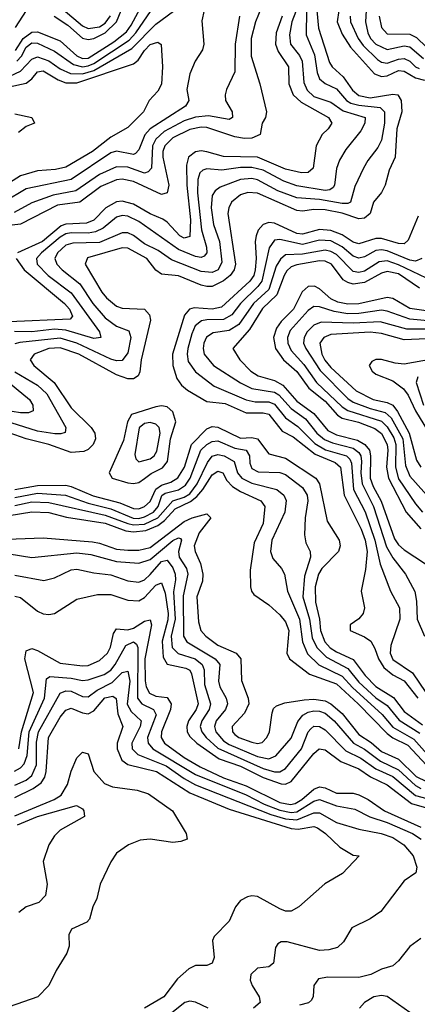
# Model space of a CAD drawing. Header units: inches. Extents: x 501365 to 657855, y 482276 to 547543.
# Tile 716 of 957: x 602927 to 604337, y 520744 to 524237. Entities that reach past the tile are written whole.
import ezdxf

# ---------------------------------------------------------------- set-up
doc = ezdxf.new("R2010")
doc.units = ezdxf.units.IN
doc.header["$MEASUREMENT"] = 0
doc.layers.add('A6502', color=7, linetype='Continuous')

msp = doc.modelspace()

# ---------------------------------------------------------------- linework, layer by layer
at = {"layer": 'A6502', "color": 5}
for points, elevation in [([(603805.2, 524334.8), (603763, 524230), (603747.7, 524170), (603747.8, 524107.8), (603778, 524010), (603802.1, 523910), (603798.6, 523890), (603787, 523870), (603779.5, 523830), (603750, 523817.4), (603724.4, 523815.6), (603690, 523821.6), (603590, 523854.7), (603570, 523855.7), (603530, 523847.8), (603470, 523818), (603441.2, 523790), (603434.7, 523770), (603434.8, 523750), (603455.3, 523650), (603450, 523622.8), (603430, 523617), (603330, 523663.2), (603290, 523671.7), (603270, 523669.2), (603214.9, 523645.1), (603140.6, 523590), (603061.3, 523578.7), (602930, 523511.3), (602830, 523500)], 2680), ([(603012.2, 524332.2), (603150, 524215.1), (603170, 524206.3), (603210, 524211.3), (603230, 524224.5), (603249.2, 524250.8)], 2740), ([(603589.4, 524310), (603573.4, 524233.4), (603579.8, 524150), (603574.7, 524130), (603549.4, 524090), (603530, 524045.1), (603520.1, 523990), (603526.9, 523950), (603515.3, 523930), (603389.7, 523850.3), (603371.3, 523828.7), (603350, 523775.6), (603337.7, 523762.3), (603330, 523758.7), (603270, 523771.1), (603250, 523764.6), (603110, 523670.7), (602950, 523636.6), (602870.8, 523590)], 2640), ([(603922.5, 524310), (603891.9, 524230), (603883.4, 524183.4), (603886.8, 524150), (603918.6, 524110), (603928.7, 524090), (603934.4, 524014.4), (603946.6, 523986.6), (603970, 523964.9), (604030, 523944.4), (604073.5, 523913.5), (604152.3, 523890), (604151.3, 523870), (604136.9, 523843.1), (604083.1, 523776.9), (604060.9, 523739.1), (604050.7, 523709.3), (604042.7, 523650), (604038, 523642), (604026.6, 523633.4), (604010, 523631.5), (603910, 523648.1), (603863.9, 523663.9), (603790, 523702.9), (603750, 523713), (603710, 523713.3), (603643.4, 523703.4), (603590, 523708.4), (603576.9, 523703.1), (603566.2, 523693.8), (603558.5, 523670), (603557.5, 523622.5), (603571.4, 523491.4), (603589.8, 523430), (603590.9, 523410), (603581.6, 523398.4), (603570, 523392.9), (603550, 523396.8), (603490, 523422.3), (603350, 523521.6), (603310, 523540.4), (603290, 523542.1), (603270, 523536.1), (603222.9, 523497.1), (603195.6, 523484.4), (603170, 523480.1), (603110, 523480.7), (603090, 523476.9), (603070, 523465.4), (603004.1, 523410), (602987.1, 523390), (602988.5, 523370), (603027.7, 523330), (603110, 523267.8), (603209.6, 523130), (603214.6, 523110), (603190, 523106), (603090, 523136.1), (603050, 523139.3), (602970, 523129.6), (602908.9, 523131.1)], 2740), ([(602912, 524210), (602964.1, 524290)], 2720), ([(602912.2, 524127.8), (602939.2, 524170), (602970, 524192.7), (602990, 524194.5), (603070, 524161.8), (603130, 524108.5), (603150, 524099.4), (603170, 524100.7), (603261.1, 524158.9), (603305.6, 524194.4), (603322.5, 524217.5), (603371.1, 524308.9)], 2680), ([(603980.8, 524270), (603986.6, 524206.6), (604025.3, 524085.3), (604035.2, 524070), (604074.3, 524034.3), (604106.8, 523986.8), (604130, 523968.7), (604170, 523960.3), (604250, 523973.1), (604268, 523970), (604279.5, 523950), (604282, 523910), (604264, 523850), (604258.1, 523750), (604237.3, 523702.7), (604222.6, 523650), (604210, 523624.5), (604182.1, 523590), (604170.3, 523549.7), (604150, 523532.9), (604130, 523530.9), (604070.5, 523550.5), (604010, 523562.8), (603970, 523564), (603930, 523558), (603910, 523560.7), (603770, 523621.6), (603735.5, 523624.5), (603710, 523615.4), (603678.1, 523590), (603668.3, 523570), (603665, 523550), (603692.3, 523370), (603687.1, 523350), (603672.8, 523330), (603650, 523310.9), (603610, 523291.1), (603590, 523290.4), (603570, 523295.8), (603490, 523328.1), (603430, 523334.2), (603410, 523348.3), (603377.9, 523390), (603310, 523426.7), (603290, 523427.4), (603167.9, 523392.1), (603159.5, 523370), (603218.8, 523270), (603235.1, 523250), (603270, 523221.1), (603290, 523213.5), (603370.1, 523210.1), (603387.8, 523190), (603390.7, 523170.7), (603357.2, 523030), (603352.8, 522987.2), (603346.6, 522973.4), (603330, 522962.7), (603310, 522962.9), (603270, 522976.9), (603136.3, 523050), (603070, 523073.2), (603030, 523070.1), (602978.3, 523050), (602964.2, 523030), (602976.6, 523010), (603049.7, 522949.7), (603110, 522860.3), (603181, 522790), (603193.2, 522770), (603195.2, 522750), (603188, 522730), (603170, 522712), (603154.7, 522705.3), (603110, 522701.5), (603030, 522730.2), (602950, 522749.6), (602870, 522779)], 2780), ([(602872.3, 524027.7), (602930, 524054.7), (602970, 524097.1), (602990, 524105), (603030, 524090.9), (603070, 524062.3), (603106.7, 524046.7), (603150, 524045.2), (603190, 524057), (603324.7, 524135.2), (603410, 524221.4), (603472.7, 524267.3)], 2640), ([(603706.8, 524250), (603691, 524150), (603690, 524052.7), (603660.6, 523990), (603655.5, 523970), (603657.3, 523950), (603680.6, 523910), (603681.1, 523890), (603670, 523882.6), (603596.2, 523896.2), (603550, 523891.5), (603510, 523878.6), (603439.8, 523840.2), (603410, 523813.5), (603397.8, 523790), (603394.2, 523710), (603382.7, 523697.3), (603370, 523692.9), (603310, 523714), (603270, 523714.6), (603210, 523688.3), (603125.9, 523630), (603045.4, 523614.6), (602970, 523587), (602906.9, 523553.1)], 2660), ([(603943.7, 524270), (603942.9, 524182.9), (603972.7, 524112.7), (603981.6, 524050), (603990, 524026.9), (604010, 524011.3), (604050, 523992.3), (604086.3, 523950), (604101.1, 523941.1), (604130, 523933.4), (604205.8, 523925.9), (604220.4, 523910), (604220.5, 523870), (604209.4, 523810), (604196.6, 523783.4), (604161.9, 523738.1), (604146.6, 523710), (604114.9, 523645.1), (604100.4, 523590), (604090, 523584.9), (604070, 523584.9), (603990, 523598.7), (603910, 523605.6), (603842.9, 523630), (603770, 523669.1), (603750, 523673.4), (603709.9, 523670.1), (603637.3, 523642.7), (603619.6, 523630), (603610, 523614), (603605.5, 523570), (603614.6, 523510), (603635.9, 523450), (603643.7, 523376.3), (603630.8, 523350), (603610, 523340.2), (603570, 523343.4), (603465.1, 523385.1), (603417.9, 523417.9), (603370, 523441.4), (603330, 523471.2), (603310, 523480.4), (603290, 523480.5), (603210, 523447), (603115.3, 523444.7), (603090, 523436.8), (603060.8, 523410), (603051.9, 523390), (603058.5, 523370), (603077.2, 523350), (603140.3, 523300.3), (603186.9, 523230), (603230, 523179.7), (603270, 523150.4), (603313.5, 523133.5), (603320.6, 523110), (603310, 523055.5), (603290, 523028.1), (603270, 523026.9), (603250, 523032.9), (603129.5, 523090), (603070, 523107.5), (602927.6, 523092.4), (602910, 523086.9)], 2760), ([(602917, 524090), (602932.8, 524107.2), (602950, 524139.3), (602970, 524155.4), (602990, 524153.6), (603050, 524125.2), (603117.7, 524077.7), (603149.7, 524069.7), (603170, 524072.9), (603190, 524081.8), (603315, 524165), (603339.2, 524190), (603393.4, 524270)], 2660), ([(603857.8, 524250), (603836.1, 524190), (603834.3, 524150), (603844, 524124), (603880.2, 524070), (603881.8, 524010), (603896.3, 523970), (603924.7, 523944.7), (604022, 523890), (604033.4, 523870), (604020.5, 523850), (603999.5, 523830), (603978, 523790), (603967.7, 523710), (603950, 523694.6), (603925.9, 523694.1), (603870, 523706.5), (603770, 523749.2), (603650, 523751.3), (603590, 523768.6), (603570, 523771.9), (603550, 523768.9), (603526, 523750), (603518.4, 523721.6), (603519.2, 523650), (603533.2, 523526.8), (603530, 523467.7), (603510, 523461.5), (603494.3, 523470), (603450, 523518.9), (603434.7, 523530), (603390, 523548.7), (603330, 523582.3), (603290, 523593.1), (603270, 523591.2), (603232.1, 523570), (603190, 523526.2), (603164.2, 523515.8), (603090, 523512), (603073.7, 523506.3), (603007.6, 523450), (602919, 523410)], 2720), ([(603049.1, 524250), (603097.6, 524217.6), (603150, 524171.8), (603170, 524166.8), (603190, 524170.4), (603230, 524190.3), (603269.7, 524230), (603287.3, 524270)], 2720), ([(604058.8, 524270), (604053.1, 524230), (604070, 524186.3), (604099.7, 524139.7), (604184.9, 524044.9), (604210, 524035.4), (604230, 524037.7), (604270, 524056.5), (604290, 524054.9), (604330, 524030.6), (604362.4, 524022.4)], 2820), ([(604098.3, 524250), (604099.5, 524230), (604127.7, 524170), (604145.3, 524145.3), (604196.3, 524096.3), (604210, 524086.4), (604230, 524082.9), (604270, 524097.7), (604290, 524100), (604310, 524090.3), (604330, 524070.5), (604343.6, 524063.6)], 2840), ([(604155.3, 524270), (604153.8, 524230), (604161.7, 524190), (604170.6, 524170), (604190, 524149.8), (604230, 524131.3), (604290, 524144.1), (604310, 524140.4), (604359.1, 524099.1)], 2860), ([(604202.1, 524250), (604209.4, 524209.4), (604230, 524186.9), (604310, 524185.9), (604334.4, 524174.4), (604370, 524140.1)], 2880), ([(602890, 523998.6), (602950, 524011.6), (602970, 524027), (602990, 524052.1), (603010, 524056), (603063.6, 524023.6), (603090, 524013.3), (603130, 524013.4), (603330, 524080.1), (603346.8, 524093.2), (603370, 524128.4), (603390, 524149.1), (603417, 524157), (603428.7, 524148.7), (603433.2, 524070), (603430, 524008.4), (603417, 523983), (603386.6, 523950), (603366.1, 523910), (603310, 523854.9), (603250, 523820.6), (603185.5, 523770), (603090, 523713.9), (603054.4, 523705.6), (602990, 523701.5), (602930, 523683.4), (602770, 523582.6)], 2620), ([(602910, 523903.3), (602970.6, 523890), (602979.5, 523870), (602950, 523858), (602923.2, 523836.8)], 2580), ([(604340.1, 523539.9), (604305, 523455), (604290, 523441.8), (604270, 523443.3), (604210, 523460.9), (604190, 523461.2), (604130, 523441.7), (604110, 523447.3), (604070, 523473.3), (604030, 523488.9), (603990, 523492.4), (603930, 523476.8), (603910, 523478.6), (603830, 523515.1), (603810, 523517.2), (603790, 523511), (603772.1, 523490), (603765.1, 523470), (603761.6, 523450), (603765.6, 523390), (603762.5, 523350), (603756.7, 523330), (603743.6, 523310), (603643, 523217), (603610, 523210.5), (603545.2, 523214.8), (603529.6, 523210.4), (603511.1, 523188.9), (603468.7, 523050), (603470.3, 523010), (603484.6, 522964.6), (603500.7, 522940.7), (603522.3, 522922.3), (603590, 522882.5), (603655.3, 522875.3), (603730, 522842.2), (603790, 522842.8), (603810, 522837.3), (603857.2, 522777.2), (603896.6, 522756.6), (603975.3, 522695.3), (604045.9, 522665.9), (604064.1, 522650), (604077.8, 522550), (604137.9, 522430), (604152.4, 522390), (604159.1, 522350), (604153.7, 522286.3), (604138.3, 522210), (604149.6, 522150), (604144.8, 522130), (604130, 522111.3), (604099.1, 522090), (604098.6, 522070), (604150, 522047.8), (604172.6, 522032.6), (604186.7, 522006.7), (604198.9, 521970), (604218.4, 521938.4), (604250, 521912.3), (604290.9, 521890.9), (604338.4, 521830)], 2820), ([(604353.5, 523390), (604330, 523380.4), (604310, 523384), (604230, 523417.4), (604210, 523421.2), (604190, 523418.6), (604150, 523395.5), (604130, 523390.5), (604110, 523397.6), (604070, 523431.4), (604030, 523452.6), (603990, 523455.3), (603930, 523439.9), (603850, 523457.4), (603830, 523454.4), (603812, 523428), (603786.1, 523310), (603772, 523290), (603710, 523230), (603679.8, 523190), (603650, 523173.2), (603590, 523172.8), (603571.6, 523168.5), (603549.5, 523150.5), (603537, 523123), (603522.8, 523070), (603520.6, 523050), (603524.7, 523024.7), (603550, 522987.5), (603616.8, 522936.8), (603730, 522888.6), (603761.5, 522881.5), (603810, 522880.8), (603830, 522873.2), (603870, 522824.2), (603913.7, 522793.7), (603973.8, 522733.8), (604011.3, 522711.3), (604085.6, 522690), (604098, 522678), (604103.9, 522663.9), (604110.2, 522570), (604151.6, 522491.6), (604186.2, 522390), (604205.2, 522305.2), (604242.3, 522210), (604273.4, 522150), (604275.1, 522110), (604242.9, 522017.1), (604240.7, 521990), (604250, 521967.5), (604319.3, 521919.3), (604390, 521816.6)], 2840), ([(604370, 523319.8), (604270, 523367.6), (604230, 523381.3), (604202.2, 523377.8), (604150, 523345.2), (604130, 523340.3), (604110, 523344), (604050, 523403.8), (604030, 523415.2), (604010, 523419.8), (603930, 523404.8), (603870, 523402.6), (603851.9, 523388.1), (603837, 523363), (603810, 523280.4), (603755.5, 523230), (603704.3, 523155.7), (603670, 523134.6), (603613.4, 523126.6), (603589.6, 523110.4), (603580.1, 523090), (603577.3, 523070), (603581.7, 523050), (603614.7, 523010), (603710, 522948.2), (603750, 522928.6), (603830, 522915.6), (603846.2, 522906.2), (603890, 522857.7), (603940.8, 522820.8), (603981, 522770), (604008.2, 522748.2), (604035.9, 522735.9), (604110, 522717.2), (604130, 522701), (604136.6, 522690), (604139.2, 522670), (604136.7, 522630), (604141.5, 522590), (604181.9, 522510), (604227.2, 522367.2), (604250, 522327.9), (604295.6, 522270), (604328.3, 522208.3), (604334.3, 522174.3), (604336.7, 522110), (604362.4, 522050)], 2860), ([(602914.8, 523390), (602942.9, 523350), (603085.6, 523230), (603103.1, 523210), (603114.4, 523185.6), (603105.9, 523174.1), (602890, 523164.9)], 2720), ([(604345.2, 523285.2), (604270, 523335.3), (604230, 523344.2), (604210, 523338.1), (604150, 523305), (604110, 523299.3), (604090, 523304.2), (604074.4, 523314.4), (604032.5, 523370), (604010, 523381), (603990, 523381.7), (603910, 523367.5), (603890, 523359.9), (603874.2, 523345.8), (603864.5, 523330), (603839.3, 523260.7), (603787.7, 523212.3), (603741.7, 523138.3), (603683.2, 523070), (603707.4, 523030), (603746.7, 522990), (603773.1, 522973.1), (603830, 522956.9), (603860.4, 522940.4), (603910, 522883.4), (603970, 522839.9), (604019.7, 522779.7), (604050, 522763.9), (604125, 522745), (604151.1, 522730), (604167.1, 522710), (604171.1, 522690), (604170.2, 522610), (604180.6, 522580.6), (604209.3, 522529.3), (604255.7, 522395.7), (604270, 522374.3), (604290, 522356.4), (604366.3, 522306.3)], 2880), ([(604450, 523192.6), (604310, 523212.9), (604250, 523247.4), (604230, 523252.1), (604130, 523229.3), (604090, 523227.9), (604055.5, 523235.5), (604030, 523246.9), (603990, 523282.3), (603972.2, 523292.2), (603950, 523291), (603928.6, 523271.4), (603898, 523210), (603853.8, 523166.2), (603837.3, 523142.7), (603826.6, 523110), (603833.5, 523070), (603862.3, 523030), (603910, 522989.5), (603952.1, 522930), (604010, 522883.4), (604054, 522834), (604070, 522823.7), (604128.9, 522808.9), (604186.5, 522786.5), (604210, 522769), (604230.3, 522730), (604232.7, 522710), (604227.1, 522650), (604235.2, 522610), (604298, 522490), (604350, 522431.3)], 2920), ([(604490, 523157.6), (604310, 523174.8), (604230, 523203.6), (604210, 523206.5), (604130, 523194.9), (604090, 523193.9), (604041.6, 523201.6), (603990, 523218.6), (603970, 523219.6), (603950, 523205.4), (603885.7, 523134.3), (603876.4, 523110), (603877.6, 523090), (603890, 523063), (603934.4, 523014.4), (603979.8, 522950), (604070, 522863.2), (604090.2, 522850.2), (604210, 522812.3), (604230, 522793.1), (604253.5, 522753.5), (604260.5, 522730), (604259.3, 522650), (604270, 522608.4), (604330, 522519.5), (604355.8, 522490)], 2940), ([(604370, 523138.7), (604299.2, 523139.2), (604205.5, 523165.5), (604110, 523160.4), (603996.2, 523163.8), (603970, 523152.8), (603946.5, 523130), (603935.3, 523110), (603933.6, 523090), (603941.1, 523070), (603992.2, 522992.2), (604090, 522892.7), (604110, 522880.3), (604170, 522857.4), (604223.5, 522843.5), (604244.6, 522824.6), (604285.6, 522750), (604295, 522655), (604310, 522617.2), (604390, 522529.3)], 2960), ([(604370, 523104.6), (604290, 523101.2), (604210, 523123.6), (604170, 523128.2), (604030, 523119.8), (604004.9, 523110), (603991.4, 523090), (603998, 523050), (604008.7, 523028.7), (604030, 523002.8), (604120.2, 522920.2), (604180.1, 522890), (604230, 522878.9), (604250, 522869.6), (604266.8, 522846.8), (604308.5, 522770), (604334.4, 522674.4), (604349.7, 522650)], 2980), ([(604390, 523033.3), (604290, 523014.8), (604258.5, 523018.5), (604210, 523032), (604190, 523031.7), (604175.1, 523024.9), (604166.4, 523010), (604176.8, 522990), (604190, 522979.9), (604250, 522956.3), (604287.9, 522927.9), (604304.8, 522904.8), (604330.6, 522850), (604390, 522752.8)], 3020), ([(602867.6, 522967.6), (602961.7, 522890), (602973.7, 522870), (602974.4, 522850), (602957.9, 522842.1), (602930, 522842.5), (602810, 522861.4)], 2740), ([(602910, 522987.4), (602990, 522940.6), (603023, 522910), (603091.1, 522790), (603087.8, 522772.2), (603072.5, 522767.5), (603051.9, 522768.1), (602990, 522777.6), (602873.8, 522813.8)], 2760), ([(604338.7, 522970), (604332.5, 522950), (604358.6, 522870)], 3040), ([(602910, 522570.8), (602990, 522584.2), (603090, 522585.6), (603110, 522581.3), (603187.8, 522547.8), (603282.5, 522522.5), (603330, 522502.5), (603350, 522501.7), (603370, 522510.5), (603390, 522527.8), (603410, 522571.8), (603430, 522586.2), (603463.5, 522596.5), (603488.1, 522611.9), (603511.8, 522650), (603536.1, 522730), (603590, 522785), (603610, 522793.5), (603630, 522792), (603710, 522753), (603750, 522754.4), (603770, 522749.7), (603810, 522696.3), (603870, 522681.1), (603976.9, 522610), (603990, 522590), (604017.5, 522457.5), (604059.4, 522390), (604063.3, 522370), (604057.1, 522350), (603997.8, 522290), (603986.3, 522270), (603974.9, 522225.1), (603975.4, 522170), (603990, 522110), (603993.8, 522070), (604009.4, 522029.4), (604028.4, 522008.4), (604050, 521993.8), (604110, 521966.8), (604152.3, 521910), (604190, 521871.8), (604252, 521832), (604290, 521782.1), (604355.6, 521735.6)], 2780), ([(602910, 522542.3), (602990, 522557.1), (603089.7, 522549.7), (603170, 522522.2), (603250, 522502.2), (603329.2, 522469.2), (603350, 522468), (603370, 522472.8), (603401.5, 522490), (603417.7, 522510), (603431.4, 522548.6), (603442.5, 522557.5), (603490, 522569.1), (603514.5, 522585.5), (603531.4, 522610), (603569, 522710), (603590, 522730.3), (603610, 522741.2), (603630, 522742.8), (603690, 522716.7), (603729.5, 522709.5), (603742.3, 522690), (603743.2, 522663.2), (603750, 522644.7), (603773, 522633), (603850, 522630.1), (603870, 522623.5), (603930, 522577), (603946.3, 522550), (603948.7, 522530), (603939.4, 522470), (603937, 522410), (603941.6, 522381.6), (603957.4, 522350), (603957.7, 522330), (603937.2, 522262.8), (603931.5, 522190), (603955.2, 522110), (603964.3, 522044.3), (603980.5, 522010), (604015.3, 521975.3), (604090, 521935.5), (604130, 521886.4), (604190, 521831.2), (604230, 521804.4), (604272.3, 521752.3), (604345.3, 521705.3)], 2760), ([(602910, 522513.8), (602970, 522526.1), (603030, 522524.6), (603230, 522479.3), (603310, 522449.1), (603330, 522445), (603370, 522447.6), (603416.9, 522470), (603469.7, 522530.3), (603510, 522543), (603530, 522555.5), (603556.8, 522590), (603593.4, 522666.6), (603610, 522688.4), (603630, 522694.9), (603652.5, 522690), (603687.7, 522670), (603699.4, 522630), (603714.2, 522610), (603750, 522592.4), (603839, 522570), (603863.6, 522550), (603871.8, 522531.8), (603867.4, 522490), (603820.6, 522390), (603816.4, 522350), (603825.2, 522325.2), (603855.9, 522290), (603866.1, 522270), (603877.1, 522210), (603918.9, 522110), (603929.3, 522029.3), (603947.3, 521987.3), (603988.3, 521948.4), (604070, 521908.3), (604107.3, 521867.3), (604212.2, 521772.2), (604250, 521727.1), (604324.6, 521684.6), (604381, 521621)], 2740), ([(602890, 522477.8), (602970, 522491.5), (603030, 522488.2), (603092.7, 522472.7), (603230, 522450.5), (603303.2, 522423.2), (603330, 522420.4), (603374.7, 522425.3), (603417.3, 522442.7), (603439.9, 522460.1), (603478.5, 522501.5), (603532.3, 522527.7), (603555, 522545), (603576.9, 522570), (603610, 522621.8), (603630, 522635.8), (603647.2, 522630), (603662, 522602), (603681.1, 522581.1), (603710, 522563.1), (603782.6, 522530), (603796.1, 522510), (603790.6, 522450), (603758.9, 522381.1), (603744.6, 522284.6), (603745.1, 522225.1), (603749.1, 522209.1), (603757.7, 522197.7), (603810, 522160.7), (603850, 522125.4), (603870, 522100.5), (603881.4, 522070), (603874.7, 521990), (603883.8, 521970), (603955, 521915), (604050, 521881.3), (604126.9, 521810), (604230, 521704.3), (604250, 521688.9), (604303.7, 521663.7), (604370, 521592.4)], 2720), ([(602850, 522392.5), (603010, 522399.2), (603184.8, 522384.8), (603210, 522380.3), (603270, 522358.6), (603310, 522354.7), (603350, 522354.9), (603390, 522364.6), (603510, 522456.5), (603538.3, 522470), (603590, 522484.3), (603605.3, 522470), (603563, 522417), (603545.6, 522370), (603548.7, 522350), (603568.3, 522308.3), (603576.9, 522270), (603575.2, 522244.8), (603555.1, 522190), (603560.6, 522100.6), (603569.7, 522070), (603587.3, 522050), (603630, 522017.6), (603695, 521990), (603710.6, 521970), (603713, 521893), (603736.9, 521830), (603739, 521810), (603723.6, 521776.4), (603680.5, 521730), (603681.6, 521710), (603690, 521701.2), (603704.2, 521690), (603750, 521673.5), (603770, 521669.2), (603787.1, 521672.9), (603803.2, 521690), (603812.4, 521710), (603821.7, 521778.3), (603827.2, 521792.8), (603837.6, 521802.4), (603866.7, 521813.3), (603936, 521824), (603970, 521826.4), (604010, 521820.7), (604030.3, 521810.3), (604070, 521775.6), (604130, 521701.5), (604172.9, 521672.9), (604210, 521640.8), (604270, 521613.4), (604332.5, 521552.5), (604370, 521534.6)], 2680), ([(602890, 522342.3), (602970, 522329.3), (603130, 522345.7), (603179.4, 522339.4), (603270, 522314.9), (603350, 522308.6), (603390, 522321.5), (603470, 522388.9), (603490, 522399.3), (603496.9, 522396.9), (603500.8, 522390), (603490, 522350), (603492.7, 522330), (603518.2, 522290), (603523, 522270), (603507.1, 522192.9), (603507.4, 522050), (603519.2, 522030), (603620.3, 521970), (603636.3, 521950), (603632.3, 521890), (603637.1, 521870), (603659.5, 521830), (603663.6, 521810), (603656.5, 521790), (603623.5, 521750), (603617.3, 521730), (603622.4, 521710), (603650, 521678.5), (603670, 521665.5), (603770, 521623.2), (603810, 521614.6), (603834.7, 521625.3), (603890, 521688.6), (603912.7, 521747.3), (603930.9, 521769.1), (603950, 521780), (603970, 521784.7), (603990, 521783.7), (604010, 521776.4), (604042.5, 521750), (604110.2, 521670.2), (604150, 521649), (604206.5, 521606.5), (604270, 521575.4), (604330, 521519.7), (604350, 521509.2)], 2660), ([(602910, 522265.9), (603012.8, 522247.2), (603050, 522256.6), (603110, 522284.9), (603130, 522287.1), (603190, 522274.3), (603250, 522267.8), (603310, 522246.4), (603350, 522242.1), (603370, 522250.1), (603390, 522268.2), (603430, 522315.1), (603450, 522319.7), (603470, 522292.5), (603478.2, 522270), (603479.6, 522250), (603472.8, 522207.2), (603478.5, 522110), (603464.5, 522050), (603467.8, 522010), (603488.4, 521988.4), (603549.4, 521969.4), (603574, 521950), (603581, 521930), (603581.8, 521878.2), (603603.9, 521810), (603599.2, 521790), (603572.5, 521750), (603567.1, 521730), (603572.3, 521710), (603587.7, 521690), (603630, 521652), (603790, 521580.6), (603830, 521568.9), (603850, 521568.9), (603870, 521580.5), (603926.1, 521650), (603949.8, 521710.2), (603958.9, 521721.1), (603970, 521730.4), (603990, 521729.7), (604010, 521718.1), (604083.3, 521643.3), (604136.6, 521616.6), (604190, 521579), (604250, 521551.8), (604330, 521484.5), (604388.8, 521468.8)], 2640), ([(602910, 522192.3), (602930, 522187.6), (602990, 522138.9), (603010, 522128.8), (603030, 522126.6), (603050, 522130.7), (603130, 522181.4), (603202.3, 522197.7), (603250, 522198.2), (603310, 522177.9), (603350, 522175.1), (603370, 522186.7), (603410, 522230.4), (603430, 522239), (603442.4, 522202.4), (603453.5, 522130), (603452.5, 522107.5), (603431.7, 522031.7), (603435.4, 521975.4), (603450.5, 521950.5), (603516.6, 521936.6), (603529.8, 521929.8), (603536.5, 521916.5), (603559.3, 521810), (603552.4, 521790), (603525.2, 521750), (603519.5, 521730), (603521.4, 521710), (603530, 521694.1), (603555.6, 521670), (603634.7, 521614.7), (603710, 521588.4), (603790, 521548.8), (603854.5, 521525.5), (603870, 521525), (603890, 521533.8), (603970, 521633.4), (603989.2, 521650.8), (604010, 521646.7), (604065.2, 521605.2), (604130, 521579.3), (604171.3, 521551.3), (604230, 521522), (604316.5, 521456.5), (604370, 521441.3)], 2620), ([(602924.2, 521650), (602933.5, 521710), (602975.7, 521850), (602945.7, 521970), (602950, 521997.7), (602970, 522005.9), (602990, 521999), (603070, 521954.3), (603150, 521944.3), (603170, 521946.4), (603210, 521964), (603237.8, 521990), (603249, 522011), (603260.1, 522059.9), (603270, 522075.6), (603310, 522072.8), (603330, 522078.4), (603370, 522103.7), (603390, 522108.1), (603394.5, 522090), (603370.9, 521970), (603371.6, 521891.6), (603375.7, 521870), (603387.8, 521847.7), (603410, 521837.3), (603450, 521832.5), (603463.8, 521810), (603461.3, 521790), (603429.6, 521710), (603429, 521690), (603440.5, 521670), (603510, 521619.1), (603566.4, 521586.4), (603650, 521547), (603730, 521519), (603850, 521460), (603887.4, 521452.6), (603903.6, 521456.4), (603927.5, 521470), (603970, 521507), (603990, 521514.9), (604010, 521511.8), (604050, 521493.3), (604110, 521493), (604130, 521487.3), (604163, 521470), (604220.1, 521430), (604350, 521371.9)], 2580), ([(602909.1, 521570.9), (602930, 521582.6), (602943.3, 521596.7), (602953.7, 521626.3), (602960.1, 521710), (603014.9, 521830), (603021.5, 521898.5), (603033.4, 521906.6), (603110, 521901), (603150, 521893.2), (603170, 521895.2), (603226.6, 521913.4), (603250, 521929), (603266, 521950), (603303.3, 522016.7), (603330, 522030), (603341.3, 522021.3), (603346.2, 522010), (603344.8, 521830), (603360.1, 521810), (603401, 521790), (603410.5, 521770.5), (603380.5, 521690), (603382.6, 521670), (603399.4, 521650), (603550, 521559.2), (603730, 521486.8), (603794, 521454), (603850, 521432.4), (603890, 521424.5), (603910, 521427), (603970, 521464.1), (603990, 521470), (604050, 521447.4), (604115.9, 521435.9), (604168.4, 521408.4), (604230, 521389.1), (604319.7, 521350), (604350.9, 521330)], 2560), ([(602910, 521521), (602950, 521538.8), (602970, 521555.8), (602986.1, 521593.9), (602986.4, 521673.6), (602993.6, 521710), (603070, 521847.2), (603090, 521856.2), (603110, 521855), (603150, 521836.4), (603170, 521834.4), (603201.8, 521858.2), (603254.8, 521885.2), (603290, 521921), (603310, 521925.5), (603317.1, 521890), (603308.5, 521808.5), (603322.3, 521782.3), (603357.2, 521750), (603353.9, 521730), (603324.4, 521670), (603325.4, 521650), (603346, 521630), (603446.7, 521590), (603510, 521544.7), (603550, 521522.1), (603817.4, 521417.4), (603870, 521401.7), (603910, 521398.8), (603970, 521422.6), (603990, 521422.6), (604050, 521389.2), (604130, 521365.2), (604208.9, 521350), (604250, 521335.5), (604289.1, 521310), (604321.9, 521270), (604335.2, 521230), (604332.2, 521210), (604290, 521181.3), (604207.1, 521072.9), (604170, 521047.3), (604104.6, 521015.4), (604074.7, 520965.3), (604054.3, 520945.7), (604023.5, 520936.5), (603990, 520935.3), (603875, 520965), (603854.6, 520965.4), (603841.9, 520958.1), (603834.3, 520945.7), (603827.2, 520890), (603810, 520876.8), (603770, 520871.8), (603746.8, 520850), (603744.3, 520830), (603751.2, 520810), (603776.1, 520770), (603780.2, 520750), (603756.5, 520730)], 2540), ([(602910, 521478), (602975.3, 521510), (603002.9, 521530), (603015.6, 521550), (603020.6, 521570), (603028.6, 521690), (603070, 521763.1), (603090, 521787.4), (603110, 521794.7), (603150, 521777.6), (603170, 521774.5), (603190, 521785.6), (603229.1, 521830.9), (603256.9, 521836.9), (603269, 521829), (603274.8, 521774.8), (603293.1, 521730), (603272.5, 521670), (603272.6, 521650), (603289.6, 521609.6), (603310, 521594.1), (603411.8, 521570), (603530, 521494.2), (603670, 521436.1), (603890, 521367.2), (603914.3, 521365.7), (603970, 521374.8), (603983.2, 521370), (604011.1, 521350), (604061.7, 521301.7), (604110, 521273.1), (604131, 521270), (604072.2, 521207.8), (604008.9, 521171.1), (603917.4, 521090), (603890, 521073.8), (603870, 521074.5), (603850, 521082.1), (603770, 521126.1), (603750, 521129), (603734.6, 521125.4), (603710, 521111.9), (603692.3, 521090), (603670, 521038.7), (603616.2, 520983.8), (603610.2, 520970), (603616.4, 520910), (603610, 520889.8), (603590, 520881.1), (603550, 520882), (603526.7, 520870), (603486, 520834), (603438.5, 520770), (603369.4, 520730)], 2520), ([(602910, 521412.5), (603049, 521470), (603073.7, 521486.3), (603096.8, 521523.2), (603110, 521571.2), (603130, 521617.8), (603150, 521638.7), (603170, 521633), (603189.7, 521570), (603227.3, 521527.3), (603255.6, 521515.6), (603343, 521503), (603383.8, 521490), (603469.4, 521430), (603517.4, 521350), (603521.3, 521330), (603498.9, 521321.1), (603470, 521318), (603390.1, 521329.9), (603353.7, 521326.3), (603312.7, 521310), (603270, 521279.6), (603250.2, 521249.8), (603212.8, 521170), (603200.4, 521119.6), (603186.5, 521090), (603174.2, 521045.8), (603165.3, 521034.7), (603110.4, 521010), (603100.9, 520990), (603102.8, 520950), (603094.7, 520925.3), (603056.4, 520863.6), (603030.1, 520810), (602991.7, 520770), (602890, 520734.3)], 2480), ([(602918.9, 521381.1), (602990, 521410.5), (603129, 521449), (603150, 521437.6), (603154.9, 521430), (603156.4, 521410), (603070, 521361.8), (603050, 521341.4), (603030.2, 521310), (603010.2, 521250), (603024.2, 521170), (603018.1, 521130), (602994.6, 521105.4), (602950, 521089.9), (602923.5, 521070)], 2460), ([(604350, 520977.6), (604310.7, 520949.3), (604270, 520898.3), (604250, 520880.9), (604210, 520868.4), (604171.6, 520850), (604130, 520838.9), (604019.4, 520840.6), (603986.2, 520833.8), (603970.2, 520810), (603967.9, 520772.1), (603961.8, 520758.2), (603951.5, 520748.5), (603919.6, 520740.4)], 2560), ([(603595.8, 520730), (603550, 520751), (603530, 520755), (603512.4, 520750), (603466.6, 520713.4)], 2540), ([(604310, 520714.3), (604230, 520771.7), (604210, 520775.5), (604183.1, 520770), (604149.1, 520750), (604132.4, 520730)], 2580)]:
    msp.add_lwpolyline(points, dxfattribs=dict(at, elevation=elevation))
for points, elevation in [([(603430, 522867.2), (603410, 522863.5), (603323.3, 522836.7), (603309.5, 522810.5), (603295.6, 522744.4), (603244.5, 522630), (603254.8, 522610), (603310, 522593.7), (603330, 522591.4), (603350, 522595.6), (603370, 522609.4), (603392.9, 522627.1), (603433.3, 522646.7), (603451.4, 522670), (603461.2, 522750), (603480.9, 522810), (603470, 522845.5), (603450, 522863.4)], 2820), ([(603390, 522808.6), (603370, 522804.7), (603351, 522789), (603335, 522695), (603339.1, 522679.1), (603350, 522669), (603390, 522679.7), (603403.4, 522690), (603413.5, 522706.5), (603425.4, 522770), (603421.3, 522790), (603410, 522802.5)], 2840)]:
    msp.add_lwpolyline(points, close=True, dxfattribs=dict(at, elevation=elevation))

doc.saveas('drawing.dxf')
